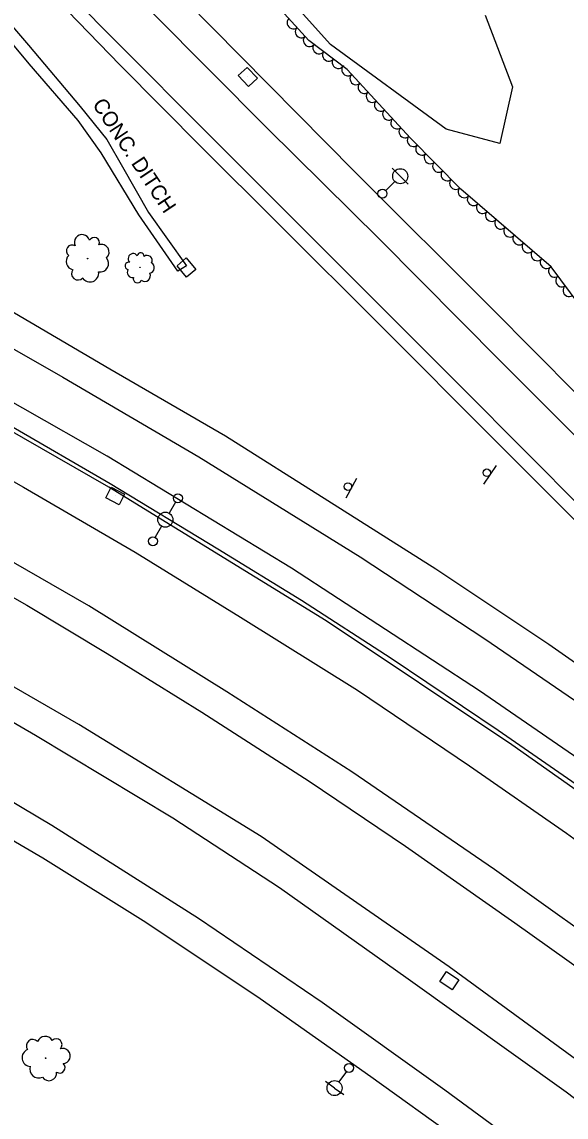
# Model space of a CAD drawing. Extents: x 1722896 to 1754269, y 648279 to 666297.
# Drawn here: x 1730690.5 to 1730871.3, y 652189.9 to 652553.4 of the extents above; entities that cross this region are included whole.
import ezdxf

# ---------------------------------------------------------------- set-up
doc = ezdxf.new("R2010")
doc.units = 0
for name, color, linetype in [('DESIGN - CENTERLINE - Proposed', 7, 'Continuous'), ('DESIGN - PUBLIC HEARING - Shapes', 7, 'Continuous'), ('DESIGN - SCRATCH - User 1', 7, 'Continuous'), ('SURVEY - CENTERLINE - Preliminary', 7, 'Continuous'), ('SURVEY - CENTERLINE - Preliminary Text', 7, 'Continuous'), ('SURVEY - CONTOURS - Intermediate with optional Text', 7, 'Continuous'), ('SURVEY - DRAINAGE - Natural Features', 7, 'Continuous'), ('SURVEY - DTM - Breaklines', 7, 'Continuous'), ('SURVEY - VEGETATION - Features with Text', 7, 'Continuous')]:
    doc.layers.add(name, color=color, linetype=linetype)

msp = doc.modelspace()

# ---------------------------------------------------------------- linework, layer by layer
at = {"layer": 'DESIGN - CENTERLINE - Proposed'}
msp.add_lwpolyline([(1730680.55, 652559.79), (1730692.7, 652545.7), (1730709.91, 652525.37), (1730718.77, 652514.41), (1730723.95, 652505.3), (1730732.58, 652490.12), (1730745.14, 652472.49), (1730742.29, 652470.74), (1730729.36, 652489.33), (1730716.79, 652509.98), (1730709.15, 652520.66), (1730692.91, 652539.5), (1730678.73, 652556.46)], dxfattribs=at)
at = {"layer": 'DESIGN - PUBLIC HEARING - Shapes'}
for p, q in [((1730848.1, 652406.24), (1730843.89, 652400.04)), ((1730801.7, 652401.92), (1730798.1, 652395.33))]:
    msp.add_line(p, q, dxfattribs=at)
for centre in [(1730844.96, 652403.81), (1730798.81, 652399.19)]:
    msp.add_circle(centre, 1.25, dxfattribs=at)
at = {"layer": 'DESIGN - SCRATCH - User 1'}
for points in [[(1731184.68, 652039.01), (1731109.02, 652111.22), (1731064.42, 652151.37), (1731015.53, 652192.51), (1730951.76, 652242.49), (1730906.24, 652276.23), (1730853.29, 652313.52), (1730791.6, 652354.66), (1730719.39, 652398.95), (1730662.55, 652431.47), (1730624.94, 652450.83)], [(1730625.93, 652451.9), (1730650.26, 652439.35), (1730686.31, 652419.66), (1730719.81, 652400.26), (1730755.55, 652378.55), (1730783.36, 652361.52), (1730813.17, 652342.25), (1730848.73, 652318.35), (1730878.93, 652297.5), (1730916.73, 652269.9), (1730957.6, 652239.46), (1730987.7, 652216.4), (1731016.88, 652192.76), (1731053.07, 652162.91), (1731079.29, 652139.47), (1731110.68, 652111.13), (1731142.33, 652081.33)]]:
    msp.add_lwpolyline(points, dxfattribs=at)
at = {"layer": 'SURVEY - CENTERLINE - Preliminary'}
msp.add_lwpolyline([(1730844.36, 652555.66), (1730853.54, 652531.88), (1730849.23, 652513.1), (1730831.48, 652517.79), (1730793.05, 652545.92), (1730749.62, 652594.18)], dxfattribs=at)
at = {"layer": 'SURVEY - CENTERLINE - Preliminary Text'}
for points in [[(1731169.96, 652134.42), (1731125.44, 652179.48), (1731078.79, 652226.64), (1731045.15, 652259.85), (1731035.13, 652270.28), (1731037.86, 652291.12), (1731039.55, 652293.11), (1731035.46, 652296.58), (1731033.59, 652294.84), (1731015.17, 652296.23), (1731007.12, 652298.48), (1730978.29, 652326.95), (1730936.8, 652368.15), (1730888.87, 652415.83), (1730846.66, 652458.3), (1730801.1, 652503.68), (1730763.06, 652542.15), (1730726.59, 652579.08), (1730704.92, 652600.69)], [(1730699.27, 652591.88), (1730734.05, 652556.32), (1730771.95, 652518.16), (1730809.27, 652481.29), (1730849.67, 652440.74), (1730899.23, 652391.25), (1730945.2, 652344.86), (1730992.78, 652297.53), (1731029.17, 652261.39), (1731063.45, 652227.26), (1731109.02, 652181.07), (1731162.34, 652127.31)], [(1731077.97, 652191.36), (1731038.58, 652230.31), (1730995.88, 652272.95), (1730942.44, 652326.59), (1730913.71, 652354.92), (1730877.51, 652391.02), (1730836.99, 652431.73), (1730798.41, 652470.26), (1730756.63, 652512.07), (1730718.21, 652550.58), (1730690.91, 652578.28)], [(1730688.22, 652575.09), (1730723.14, 652539.09), (1730750.47, 652511.56), (1730775.27, 652486.87), (1730810.39, 652451.84), (1730846.85, 652415.42), (1730882.81, 652379.45), (1730923.17, 652338.94), (1730970.33, 652291.71), (1731006.98, 652255.37), (1731029.16, 652233.02), (1731050.21, 652212.35), (1731047.39, 652209.64), (1731016.72, 652235.49), (1730992.56, 652254.77), (1730964.85, 652275.84), (1730932.52, 652299.32), (1730900.25, 652322.52), (1730865.55, 652346.81), (1730828.03, 652371.74), (1730792.13, 652394.5), (1730758.14, 652415.94), (1730719.7, 652438.2), (1730684.24, 652458.92)], [(1730637.46, 652472.36), (1730667.84, 652456.15), (1730704.13, 652435.53), (1730749.26, 652409.11), (1730802.86, 652375.86), (1730844.32, 652348.71), (1730893.33, 652315.16), (1730936.45, 652284.11), (1730980.22, 652251.45), (1731026.26, 652214.98), (1731067.84, 652179.69)], [(1731587.85, 651543.74), (1731554.53, 651591.86), (1731508.87, 651657.72), (1731461.56, 651723.65), (1731417.76, 651782.51), (1731384.14, 651826.41), (1731348.87, 651871.42), (1731308.12, 651919.53), (1731270.43, 651961.54), (1731234, 652000.43), (1731186, 652049.7), (1731143.95, 652090.19), (1731103.6, 652127.66), (1731054.73, 652170.64), (1731011.42, 652206.67), (1730969.33, 652239.94), (1730928.63, 652270.96), (1730885.78, 652301.63), (1730842.52, 652331.41), (1730780.08, 652372.14), (1730718.85, 652409.31), (1730662.64, 652441.18), (1730630.33, 652458.88)], [(1730618.34, 652439.02), (1730650.77, 652421.77), (1730691.08, 652399), (1730728.19, 652377.44), (1730763.09, 652355.85), (1730801.96, 652331.59), (1730839.18, 652306.53), (1730871.47, 652284.22), (1730907.95, 652257.65), (1730940.24, 652233.59), (1730971.18, 652210.01), (1731002.64, 652184.66), (1731032.21, 652160.17), (1731063.55, 652132.99), (1731097.54, 652102.18), (1731124.58, 652077.28), (1731156.41, 652046.95)], [(1731138.77, 652031.35), (1731108.47, 652060.26), (1731077.91, 652088.87), (1731042.79, 652120), (1730998.31, 652158.14), (1730946.56, 652199.69), (1730894.34, 652238.68), (1730847.55, 652272.08), (1730800.17, 652304.5), (1730758.55, 652331.13), (1730712.7, 652359.61), (1730667.84, 652385.38), (1730607.24, 652418.94)], [(1730602.25, 652409.81), (1730630.15, 652394.47), (1730660.99, 652377.38), (1730692.18, 652359.79), (1730718.79, 652343.79), (1730750.27, 652324.37), (1730785.98, 652301.43), (1730817.96, 652279.81), (1730854.32, 652254.45), (1730883.01, 652234), (1730914.64, 652210.29), (1730951.31, 652182.32), (1730987.15, 652153.5), (1731022.54, 652124.12), (1731052.75, 652097.57), (1731085.08, 652067.79), (1731118.03, 652036.86), (1731149.54, 652006.15)], [(1731592.81, 651391.29), (1731549.63, 651454.37), (1731491.17, 651538.79), (1731427.8, 651629.07), (1731385.16, 651689.48), (1731337.8, 651753.25), (1731295.32, 651806.88), (1731249.74, 651861.11), (1731202.94, 651914.16), (1731153.79, 651965.7), (1731107.83, 652011.26), (1731054.55, 652061.78), (1730996.82, 652113.2), (1730942.67, 652157.27), (1730887.56, 652199.54), (1730832.47, 652239.78), (1730770.05, 652283.03), (1730709.42, 652320.26), (1730647.01, 652356.15), (1730588.92, 652388.28)], [(1730583.92, 652378.76), (1730611.97, 652363.79), (1730650.69, 652342.33), (1730695.05, 652316.65), (1730740.68, 652289.25), (1730776.04, 652266.14), (1730818.78, 652235.8), (1730871.32, 652198.33), (1730917.39, 652163.36), (1730967.31, 652123.69), (1731005.29, 652091.49), (1731046.8, 652054.31), (1731077.58, 652025.84), (1731115.69, 651989.43), (1731148.06, 651956.9)], [(1731169.89, 651900.57), (1731126.68, 651945.57), (1731089.59, 651982.44), (1731048.92, 652020.75), (1731019.02, 652048.36), (1730975.53, 652086.6), (1730941.8, 652114.49), (1730903.33, 652145.06), (1730872.41, 652168.42), (1730830.97, 652198.87), (1730790.26, 652228.03), (1730749.23, 652255.82), (1730700.41, 652286.7), (1730659.83, 652310.82), (1730617.52, 652334.45), (1730572.62, 652358.65)], [(1730566.83, 652349.48), (1730594.67, 652334.69), (1730632.03, 652314.3), (1730662.88, 652296.13), (1730697.46, 652275.99), (1730731.66, 652254.64), (1730769.63, 652229.35), (1730806.4, 652203.37), (1730835.16, 652182.88), (1730874.68, 652153.35), (1730919.61, 652118.68), (1730962.05, 652084), (1731003.65, 652047.61), (1731038.79, 652015.8), (1731073.58, 651983.07), (1731103.11, 651954.46), (1731133.2, 651923.63), (1731147.68, 651908.32)]]:
    msp.add_lwpolyline(points, dxfattribs=at)
at = {"layer": 'SURVEY - DRAINAGE - Natural Features'}
for p, q in [((1730765.58, 652535.14), (1730765.58, 652535.14)), ((1730745.17, 652471.86), (1730745.17, 652471.86)), ((1730721.47, 652396.07), (1730721.47, 652396.07)), ((1730832.52, 652235.21), (1730832.52, 652235.21))]:
    msp.add_line(p, q, dxfattribs=at)
for points in [[(1730762.41, 652535.58), (1730765.32, 652538.33), (1730768.75, 652534.69), (1730765.84, 652531.95), (1730762.41, 652535.58)], [(1730742.04, 652472.49), (1730745.1, 652475.06), (1730748.31, 652471.22), (1730745.24, 652468.66), (1730742.04, 652472.49)], [(1730718.34, 652395.41), (1730720.14, 652398.98), (1730724.6, 652396.72), (1730722.8, 652393.16), (1730718.34, 652395.41)], [(1730829.33, 652234.96), (1730831.56, 652238.27), (1730835.71, 652235.47), (1730833.47, 652232.16), (1730829.33, 652234.96)]]:
    msp.add_lwpolyline(points, dxfattribs=at)
at = {"layer": 'SURVEY - DTM - Breaklines'}
for p, q in [((1730816.19, 652502.2), (1730813.56, 652504.88)), ((1730816.19, 652502.2), (1730818.81, 652499.53)), ((1730811.37, 652497.47), (1730814.4, 652500.45)), ((1730741.56, 652394.03), (1730739.43, 652390.36)), ((1730736.91, 652386.03), (1730734.78, 652382.36)), ((1730798.32, 652205.06), (1730795.84, 652201.61)), ((1730794.39, 652199.58), (1730791.34, 652201.76)), ((1730794.39, 652199.58), (1730797.43, 652197.39))]:
    msp.add_line(p, q, dxfattribs=at)
for centre, radius in [((1730816.19, 652502.2), 2.5), ((1730810.3, 652496.42), 1.5), ((1730742.32, 652395.33), 1.5), ((1730738.17, 652388.2), 2.5), ((1730734.02, 652381.06), 1.5), ((1730799.2, 652206.28), 1.5), ((1730794.39, 652199.58), 2.5)]:
    msp.add_circle(centre, radius, dxfattribs=at)
at = {"layer": 'SURVEY - VEGETATION - Features with Text'}
msp.add_lwpolyline([(1731157.42, 652195.95), (1731114.13, 652249.62), (1731095.48, 652233.42), (1731066.26, 652265.59), (1731023.15, 652311.69), (1731014.5, 652317.12), (1731006.79, 652316.74), (1730997.26, 652323.24), (1730990.99, 652332.4), (1730987.09, 652344.57), (1730986.4, 652345.65), (1730951.78, 652380.69), (1730912.44, 652417.78), (1730885.63, 652446.22), (1730866.29, 652472.09), (1730836.36, 652497.88), (1730819.66, 652514.78), (1730798.55, 652537.6), (1730785.8, 652547.24), (1730752.38, 652583.97), (1730739.54, 652599.07), (1730722.36, 652610.22), (1730710.94, 652620.28)], dxfattribs=at)
for centre, radius in [((1730712.32, 652474.86), 0.0888), ((1730729.76, 652471.94), 0.058), ((1730698.37, 652209.5), 0.0887)]:
    msp.add_circle(centre, radius, dxfattribs=at)
for centre, radius, start, end in [((1730710.49, 652480.28), 2.54, 14.7308, 208.1505), ((1730714.51, 652480.14), 1.75, 334.7101, 153.4558), ((1730707.21, 652477.45), 1.93, 57.3495, 234.6686), ((1730716.94, 652477), 2.55, 312.594, 109.3829), ((1730727.46, 652474.87), 1.66, 34.2522, 227.6719), ((1730729.96, 652475.67), 1.14, 354.2315, 172.9772), ((1730707.94, 652473.86), 2.74, 132.6365, 259.4822), ((1730716.41, 652473.29), 2.9, 261.6467, 39.171), ((1730726.06, 652472.42), 1.26, 76.8709, 254.19), ((1730732.14, 652474.26), 1.66, 332.1154, 128.9043), ((1730732.62, 652471.87), 1.89, 281.1681, 58.6923), ((1730709.14, 652469.88), 2.13, 142.7954, 317.7957), ((1730713.14, 652470), 2.88, 212.5425, 8.381), ((1730727.29, 652470.37), 1.79, 152.1579, 279.0036), ((1730731.33, 652469.13), 1.88, 232.0639, 27.9024), ((1730728.89, 652468.18), 1.39, 162.3168, 337.3171), ((1730694.12, 652213.61), 2.12, 41.3055, 216.3058), ((1730698.25, 652213.98), 2.74, 31.1466, 157.9923), ((1730701.92, 652213.99), 1.93, 315.8596, 133.1787), ((1730693.45, 652209.66), 2.88, 111.0526, 266.8911), ((1730704.03, 652210.22), 2.54, 273.2409, 106.6606), ((1730703.1, 652206.31), 1.75, 233.2202, 51.9659), ((1730696.01, 652205.81), 2.9, 160.1568, 297.681), ((1730699.53, 652204.56), 2.54, 211.1041, 7.893)]:
    msp.add_arc(centre, radius, start, end, dxfattribs=at)
for centre, major_axis in [((1730780.55, 652553.01), (-1.35, 1.48)), ((1730783.25, 652550.05), (-1.35, 1.48)), ((1730785.96, 652547.12), (-1.6, 1.21)), ((1730789.15, 652544.71), (-1.6, 1.21)), ((1730792.35, 652542.3), (-1.6, 1.21)), ((1730795.54, 652539.88), (-1.6, 1.21)), ((1730798.7, 652537.44), (-1.36, 1.47)), ((1730801.42, 652534.51), (-1.36, 1.47)), ((1730804.13, 652531.57), (-1.36, 1.47)), ((1730806.85, 652528.63), (-1.36, 1.47)), ((1730809.56, 652525.7), (-1.36, 1.47)), ((1730812.28, 652522.76), (-1.36, 1.47)), ((1730815, 652519.82), (-1.36, 1.47)), ((1730817.71, 652516.89), (-1.36, 1.47)), ((1730820.46, 652513.98), (-1.41, 1.42)), ((1730823.27, 652511.13), (-1.41, 1.42)), ((1730826.08, 652508.28), (-1.41, 1.42)), ((1730828.89, 652505.44), (-1.41, 1.42)), ((1730831.7, 652502.59), (-1.41, 1.42)), ((1730834.51, 652499.75), (-1.41, 1.42)), ((1730837.4, 652496.98), (-1.52, 1.31)), ((1730840.43, 652494.37), (-1.52, 1.31)), ((1730843.46, 652491.76), (-1.52, 1.31)), ((1730846.49, 652489.15), (-1.52, 1.31)), ((1730849.52, 652486.54), (-1.52, 1.31)), ((1730852.55, 652483.93), (-1.52, 1.31)), ((1730855.58, 652481.32), (-1.52, 1.31)), ((1730858.61, 652478.71), (-1.52, 1.31)), ((1730861.64, 652476.09), (-1.52, 1.31)), ((1730864.67, 652473.48), (-1.52, 1.31)), ((1730867.4, 652470.6), (-1.2, 1.6)), ((1730869.8, 652467.39), (-1.2, 1.6)), ((1730872.19, 652464.19), (-1.2, 1.6))]:
    msp.add_ellipse(centre, major_axis=major_axis, ratio=0.940188, start_param=0, end_param=3.141593, dxfattribs=at)

# ---------------------------------------------------------------- texts
at = {"layer": 'SURVEY - CONTOURS - Intermediate with optional Text'}
msp.add_text('CONC. DITCH', height=5, rotation=303.4586, dxfattribs=at).set_placement((1730713.74, 652526.03))

doc.saveas('drawing.dxf')
